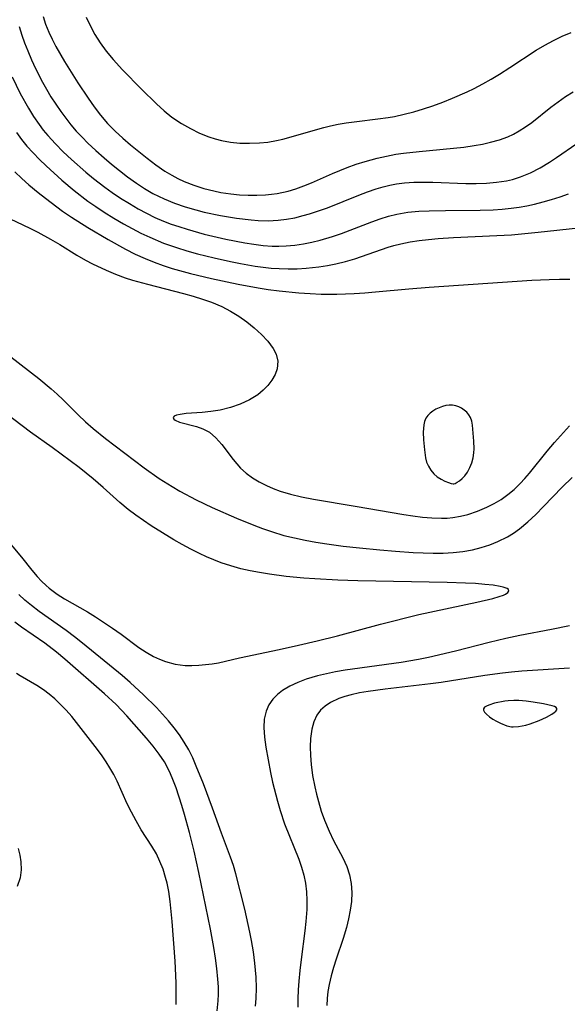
# Model space of a CAD drawing. Header units: inches. Extents: x 1073367 to 1082519, y 1569854 to 1574957.
# Tile 510 of 565: x 1080674 to 1080768, y 1573272 to 1573442. Entities that reach past the tile are written whole.
import ezdxf

# ---------------------------------------------------------------- set-up
doc = ezdxf.new("R2010")
doc.units = ezdxf.units.IN
doc.header["$MEASUREMENT"] = 0
doc.layers.add('CGG_CurvaNivelLidar_v1', color=7, linetype='Continuous', lineweight=30, true_color=0x008008)

msp = doc.modelspace()

# ---------------------------------------------------------------- linework, layer by layer
at = {"layer": 'CGG_CurvaNivelLidar_v1'}
for points in [[(1080677.8988, 1573442.4522, 74.5), (1080678.3391, 1573441.0929, 74.5), (1080678.8795, 1573439.7562, 74.5), (1080679.4724, 1573438.5091, 74.5), (1080680.124, 1573437.2775, 74.5), (1080681.6198, 1573434.6901, 74.5), (1080683.8942, 1573431.0283, 74.5), (1080685.6469, 1573428.3657, 74.5), (1080686.6924, 1573426.8754, 74.5), (1080687.7874, 1573425.4339, 74.5), (1080688.9976, 1573424.0152, 74.5), (1080690.3181, 1573422.677, 74.5), (1080691.6278, 1573421.4872, 74.5), (1080692.9789, 1573420.3392, 74.5), (1080695.8139, 1573418.0348, 74.5), (1080697.3006, 1573416.8965, 74.5), (1080698.8342, 1573415.8374, 74.5), (1080700.0381, 1573415.1126, 74.5), (1080701.0994, 1573414.5461, 74.5), (1080702.1872, 1573414.0338, 74.5), (1080703.8456, 1573413.3814, 74.5), (1080705.5485, 1573412.8433, 74.5), (1080707.2841, 1573412.4083, 74.5), (1080708.4908, 1573412.1677, 74.5), (1080710.2239, 1573411.9086, 74.5), (1080711.7098, 1573411.7651, 74.5), (1080713.1977, 1573411.6899, 74.5), (1080714.6824, 1573411.6831, 74.5), (1080716.1592, 1573411.7488, 74.5), (1080717.1884, 1573411.8432, 74.5), (1080718.2098, 1573411.986, 74.5), (1080720.0658, 1573412.3913, 74.5), (1080721.4229, 1573412.7986, 74.5), (1080722.7626, 1573413.2783, 74.5), (1080724.086, 1573413.8159, 74.5), (1080727.7042, 1573415.4297, 74.5), (1080730.2382, 1573416.4574, 74.5), (1080731.7756, 1573417.0087, 74.5), (1080733.3315, 1573417.5075, 74.5), (1080735.3827, 1573418.0638, 74.5), (1080736.9916, 1573418.4212, 74.5), (1080738.6143, 1573418.7168, 74.5), (1080739.9553, 1573418.9151, 74.5), (1080742.6515, 1573419.2305, 74.5), (1080750.3135, 1573419.9695, 74.5), (1080752.1184, 1573420.2181, 74.5), (1080753.5357, 1573420.4717, 74.5), (1080754.9285, 1573420.7831, 74.5), (1080756.4353, 1573421.2085, 74.5), (1080757.8923, 1573421.7467, 74.5), (1080758.8857, 1573422.2114, 74.5), (1080759.8491, 1573422.742, 74.5), (1080760.9356, 1573423.432, 74.5), (1080761.9907, 1573424.1837, 74.5), (1080765.3116, 1573426.819, 74.5), (1080766.5422, 1573427.7583, 74.5), (1080767.8087, 1573428.6485, 74.5), (1080769.1199, 1573429.4677, 74.5)], [(1080685.3275, 1573442.3302, 75), (1080685.9875, 1573440.8728, 75), (1080686.8085, 1573439.358, 75), (1080687.7366, 1573437.8836, 75), (1080688.7678, 1573436.4613, 75), (1080689.9583, 1573435.0273, 75), (1080691.5538, 1573433.2769, 75), (1080694.8239, 1573429.9268, 75), (1080697.4099, 1573427.38, 75), (1080698.753, 1573426.1858, 75), (1080700.0905, 1573425.1324, 75), (1080701.7325, 1573424.006, 75), (1080703.2569, 1573423.1354, 75), (1080704.8371, 1573422.3829, 75), (1080706.4596, 1573421.7455, 75), (1080707.5279, 1573421.3979, 75), (1080708.6106, 1573421.1107, 75), (1080710.1866, 1573420.8179, 75), (1080711.7828, 1573420.6554, 75), (1080713.4541, 1573420.6119, 75), (1080715.1256, 1573420.6811, 75), (1080716.6111, 1573420.8325, 75), (1080718.0819, 1573421.0775, 75), (1080719.1691, 1573421.3261, 75), (1080726.2172, 1573423.3187, 75), (1080727.3612, 1573423.6063, 75), (1080728.6759, 1573423.8833, 75), (1080730.0793, 1573424.1211, 75), (1080731.8817, 1573424.3669, 75), (1080735.5062, 1573424.7993, 75), (1080737.3147, 1573425.0564, 75), (1080738.38, 1573425.2425, 75), (1080740.0583, 1573425.6057, 75), (1080741.715, 1573426.0398, 75), (1080743.3598, 1573426.5329, 75), (1080744.993, 1573427.0753, 75), (1080746.7007, 1573427.6941, 75), (1080748.3918, 1573428.3617, 75), (1080750.8858, 1573429.4614, 75), (1080752.1112, 1573430.0591, 75), (1080753.5755, 1573430.8295, 75), (1080755.0171, 1573431.6431, 75), (1080756.4378, 1573432.493, 75), (1080758.2496, 1573433.641, 75), (1080762.7867, 1573436.6407, 75), (1080764.2553, 1573437.5249, 75), (1080765.7232, 1573438.3152, 75), (1080767.2277, 1573439.0334, 75), (1080768.7662, 1573439.6788, 75)], [(1080673.8095, 1573440.6969, 74), (1080674.247, 1573439.2535, 74), (1080674.7278, 1573437.8826, 74), (1080675.2582, 1573436.5218, 74), (1080675.906, 1573434.9991, 74), (1080676.6008, 1573433.4916, 74), (1080677.8032, 1573431.1262, 74), (1080678.4731, 1573429.9241, 74), (1080679.2597, 1573428.6095, 74), (1080680.0865, 1573427.3214, 74), (1080680.9517, 1573426.0612, 74), (1080681.7956, 1573424.9132, 74), (1080682.6811, 1573423.7996, 74), (1080683.626, 1573422.7133, 74), (1080684.6129, 1573421.6631, 74), (1080685.6329, 1573420.6427, 74), (1080686.9987, 1573419.3537, 74), (1080688.4029, 1573418.1062, 74), (1080689.691, 1573417.0227, 74), (1080692.4631, 1573414.8233, 74), (1080693.9611, 1573413.735, 74), (1080695.3673, 1573412.817, 74), (1080696.818, 1573411.9769, 74), (1080697.7602, 1573411.4888, 74), (1080698.7204, 1573411.0377, 74), (1080700.5073, 1573410.3135, 74), (1080702.3379, 1573409.6905, 74), (1080704.2178, 1573409.1429, 74), (1080705.6175, 1573408.7841, 74), (1080708.4414, 1573408.1715, 74), (1080711.1681, 1573407.7179, 74), (1080713.7297, 1573407.4148, 74), (1080714.9253, 1573407.3256, 74), (1080716.6457, 1573407.2806, 74), (1080718.3574, 1573407.3588, 74), (1080719.8054, 1573407.5394, 74), (1080721.2445, 1573407.8122, 74), (1080722.6749, 1573408.1599, 74), (1080723.7624, 1573408.4685, 74), (1080725.3132, 1573408.9678, 74), (1080726.8526, 1573409.5192, 74), (1080732.2454, 1573411.6676, 74), (1080733.7435, 1573412.239, 74), (1080735.2498, 1573412.7605, 74), (1080736.4111, 1573413.1111, 74), (1080737.583, 1573413.4062, 74), (1080738.7225, 1573413.6269, 74), (1080740.0823, 1573413.8058, 74), (1080741.7116, 1573413.9171, 74), (1080743.3529, 1573413.9458, 74), (1080745.0027, 1573413.9188, 74), (1080750.6509, 1573413.7171, 74), (1080752.4358, 1573413.7041, 74), (1080754.2076, 1573413.7556, 74), (1080755.9589, 1573413.898, 74), (1080757.6809, 1573414.1644, 74), (1080758.6925, 1573414.3994, 74), (1080760.0825, 1573414.835, 74), (1080761.7896, 1573415.5501, 74), (1080763.4469, 1573416.4123, 74), (1080765.0611, 1573417.3868, 74), (1080766.282, 1573418.1966, 74), (1080769.7472, 1573420.5896, 74)], [(1080672.5912, 1573432.0386, 73.5), (1080673.9911, 1573429.1884, 73.5), (1080675.3938, 1573426.6491, 73.5), (1080676.2776, 1573425.2156, 73.5), (1080677.2251, 1573423.8291, 73.5), (1080677.927, 1573422.9021, 73.5), (1080678.7283, 1573421.9342, 73.5), (1080680.0251, 1573420.5099, 73.5), (1080681.3871, 1573419.1386, 73.5), (1080682.7968, 1573417.8081, 73.5), (1080685.2825, 1573415.6182, 73.5), (1080686.5615, 1573414.564, 73.5), (1080688.5113, 1573413.0634, 73.5), (1080689.7854, 1573412.1566, 73.5), (1080691.2569, 1573411.1716, 73.5), (1080692.756, 1573410.2321, 73.5), (1080694.2828, 1573409.3431, 73.5), (1080695.712, 1573408.5775, 73.5), (1080697.1668, 1573407.8666, 73.5), (1080698.6488, 1573407.2182, 73.5), (1080699.9377, 1573406.7193, 73.5), (1080701.2443, 1573406.2645, 73.5), (1080702.6891, 1573405.808, 73.5), (1080705.6128, 1573404.994, 73.5), (1080709.3288, 1573404.1155, 73.5), (1080712.6248, 1573403.4688, 73.5), (1080714.1923, 1573403.2247, 73.5), (1080715.7599, 1573403.0382, 73.5), (1080717.3266, 1573402.9251, 73.5), (1080718.4647, 1573402.9003, 73.5), (1080719.7592, 1573402.9409, 73.5), (1080721.2316, 1573403.0747, 73.5), (1080722.6973, 1573403.2903, 73.5), (1080724.1545, 1573403.5773, 73.5), (1080725.6012, 1573403.9289, 73.5), (1080727.693, 1573404.5507, 73.5), (1080729.2578, 1573405.0986, 73.5), (1080734.4785, 1573407.1184, 73.5), (1080735.8962, 1573407.6188, 73.5), (1080737.3255, 1573408.0607, 73.5), (1080738.7716, 1573408.4214, 73.5), (1080740.6658, 1573408.7421, 73.5), (1080742.5879, 1573408.9297, 73.5), (1080744.372, 1573409.0183, 73.5), (1080747.1481, 1573409.0694, 73.5), (1080753.1445, 1573409.1035, 73.5), (1080755.3822, 1573409.1776, 73.5), (1080756.9267, 1573409.277, 73.5), (1080758.464, 1573409.4311, 73.5), (1080759.8099, 1573409.6215, 73.5), (1080761.147, 1573409.8621, 73.5), (1080762.4738, 1573410.1499, 73.5), (1080763.9534, 1573410.527, 73.5), (1080765.4177, 1573410.9506, 73.5), (1080766.8807, 1573411.4172, 73.5), (1080768.3228, 1573411.9204, 73.5)], [(1080673.3394, 1573422.4491, 73), (1080674.2118, 1573421.2735, 73), (1080675.133, 1573420.1369, 73), (1080676.1831, 1573418.9578, 73), (1080677.2815, 1573417.8197, 73), (1080678.4171, 1573416.7139, 73), (1080681.1183, 1573414.2719, 73), (1080683.2676, 1573412.4775, 73), (1080685.6161, 1573410.6815, 73), (1080687.0113, 1573409.7072, 73), (1080688.4333, 1573408.772, 73), (1080690.0787, 1573407.7475, 73), (1080691.7502, 1573406.768, 73), (1080693.2411, 1573405.9497, 73), (1080694.7523, 1573405.1734, 73), (1080696.284, 1573404.4436, 73), (1080698.6301, 1573403.4525, 73), (1080700.8725, 1573402.6612, 73), (1080702.6598, 1573402.1121, 73), (1080704.4643, 1573401.6104, 73), (1080707.363, 1573400.8879, 73), (1080710.1731, 1573400.2651, 73), (1080711.9019, 1573399.9196, 73), (1080714.427, 1573399.4826, 73), (1080715.7867, 1573399.2917, 73), (1080717.1476, 1573399.141, 73), (1080718.5098, 1573399.04, 73), (1080720.0608, 1573398.995, 73), (1080721.6108, 1573399.0204, 73), (1080723.1575, 1573399.111, 73), (1080725.3576, 1573399.3461, 73), (1080726.8367, 1573399.5727, 73), (1080728.3038, 1573399.8583, 73), (1080729.9447, 1573400.2579, 73), (1080731.5637, 1573400.7329, 73), (1080737.3014, 1573402.7154, 73), (1080738.2627, 1573403.0012, 73), (1080739.4773, 1573403.3101, 73), (1080741.0522, 1573403.63, 73), (1080742.6465, 1573403.8817, 73), (1080744.2559, 1573404.0785, 73), (1080745.8769, 1573404.2311, 73), (1080748.5312, 1573404.4052, 73), (1080755.9831, 1573404.7282, 73), (1080758.4992, 1573404.8838, 73), (1080763.1166, 1573405.315, 73), (1080770.0242, 1573406.0888, 73)], [(1080673.0446, 1573415.6966, 72.5), (1080674.2363, 1573414.5657, 72.5), (1080675.4681, 1573413.4705, 72.5), (1080677.064, 1573412.1361, 72.5), (1080678.3181, 1573411.1488, 72.5), (1080681.2771, 1573408.9408, 72.5), (1080682.7973, 1573407.8889, 72.5), (1080685.6302, 1573406.0972, 72.5), (1080689.0956, 1573404.0596, 72.5), (1080692.0704, 1573402.4129, 72.5), (1080693.7501, 1573401.5508, 72.5), (1080695.459, 1573400.758, 72.5), (1080697.0084, 1573400.1302, 72.5), (1080698.5852, 1573399.5685, 72.5), (1080700.1278, 1573399.0801, 72.5), (1080703.2571, 1573398.2191, 72.5), (1080706.8843, 1573397.355, 72.5), (1080711.4551, 1573396.3813, 72.5), (1080714.8983, 1573395.7391, 72.5), (1080716.6243, 1573395.4607, 72.5), (1080718.51, 1573395.2033, 72.5), (1080721.9322, 1573394.8703, 72.5), (1080723.8527, 1573394.7436, 72.5), (1080725.7742, 1573394.6645, 72.5), (1080728.4653, 1573394.6533, 72.5), (1080731.4566, 1573394.7698, 72.5), (1080733.2877, 1573394.8815, 72.5), (1080735.1164, 1573395.0208, 72.5), (1080740.8664, 1573395.569, 72.5), (1080744.329, 1573395.8357, 72.5), (1080762.0284, 1573397.0356, 72.5), (1080764.9728, 1573397.1746, 72.5), (1080766.7723, 1573397.2182, 72.5), (1080768.5671, 1573397.2061, 72.5)], [(1080671.0606, 1573408.1961, 72), (1080675.6436, 1573406.0252, 72), (1080676.9772, 1573405.3397, 72), (1080679.1995, 1573404.1059, 72), (1080680.7632, 1573403.1785, 72), (1080683.7225, 1573401.3539, 72), (1080685.2258, 1573400.4804, 72), (1080686.3834, 1573399.8669, 72), (1080688.76, 1573398.7487, 72), (1080690.3823, 1573398.0761, 72), (1080692.0356, 1573397.4747, 72), (1080693.3112, 1573397.0737, 72), (1080695.9047, 1573396.3609, 72), (1080702.086, 1573394.7567, 72), (1080703.718, 1573394.3001, 72), (1080705.3295, 1573393.8031, 72), (1080706.9088, 1573393.247, 72), (1080708.6766, 1573392.5001, 72), (1080710.1825, 1573391.7175, 72), (1080711.6172, 1573390.8404, 72), (1080712.9763, 1573389.8891, 72), (1080714.2486, 1573388.8791, 72), (1080715.5072, 1573387.7318, 72), (1080716.6056, 1573386.5417, 72), (1080717.4926, 1573385.3181, 72), (1080717.9958, 1573384.3327, 72), (1080718.2992, 1573383.1001, 72), (1080718.1877, 1573381.7749, 72), (1080717.8396, 1573380.7918, 72), (1080717.3008, 1573379.8375, 72), (1080716.6126, 1573378.9442, 72), (1080715.7882, 1573378.1083, 72), (1080714.8435, 1573377.3463, 72), (1080713.4029, 1573376.4562, 72), (1080711.8253, 1573375.7196, 72), (1080710.1629, 1573375.1314, 72), (1080708.3816, 1573374.6814, 72), (1080706.7796, 1573374.4249, 72), (1080705.2617, 1573374.2719, 72), (1080702.558, 1573374.0806, 72), (1080701.4899, 1573373.9621, 72), (1080700.8943, 1573373.8367, 72), (1080700.4864, 1573373.6644, 72), (1080700.2899, 1573373.4049, 72), (1080700.4337, 1573373.1135, 72), (1080700.6508, 1573372.9508, 72), (1080701.379, 1573372.6371, 72), (1080704.3341, 1573371.8813, 72), (1080705.4203, 1573371.4902, 72), (1080706.5587, 1573370.8665, 72), (1080707.6645, 1573369.9204, 72), (1080708.6828, 1573368.7633, 72), (1080710.6445, 1573366.1772, 72), (1080711.2508, 1573365.4219, 72), (1080711.9055, 1573364.701, 72), (1080712.8706, 1573363.8312, 72), (1080713.9449, 1573363.0437, 72), (1080715.1084, 1573362.3322, 72), (1080716.3449, 1573361.6934, 72), (1080717.4926, 1573361.1884, 72), (1080718.6825, 1573360.7447, 72), (1080720.4876, 1573360.2077, 72), (1080722.3508, 1573359.774, 72), (1080724.4352, 1573359.3769, 72), (1080731.6021, 1573358.176, 72), (1080739.9898, 1573356.7242, 72), (1080741.5334, 1573356.4846, 72), (1080743.1824, 1573356.276, 72), (1080744.8205, 1573356.1365, 72), (1080746.4434, 1573356.0882, 72), (1080747.4324, 1573356.1162, 72), (1080748.4124, 1573356.1992, 72), (1080749.7288, 1573356.4122, 72), (1080751.025, 1573356.7296, 72), (1080752.6763, 1573357.2775, 72), (1080754.282, 1573357.964, 72), (1080755.5201, 1573358.6056, 72), (1080756.7155, 1573359.3305, 72), (1080757.8599, 1573360.1417, 72), (1080758.953, 1573361.0479, 72), (1080759.9911, 1573362.0318, 72), (1080760.8306, 1573362.9146, 72), (1080761.6391, 1573363.8348, 72), (1080764.6676, 1573367.6082, 72), (1080765.923, 1573369.0985, 72), (1080768.5227, 1573371.9648, 72)], [(1080672.3359, 1573383.8822, 71.5), (1080677.1571, 1573380.1335, 71.5), (1080679.2873, 1573378.3532, 71.5), (1080680.3364, 1573377.4159, 71.5), (1080681.3585, 1573376.4522, 71.5), (1080683.9576, 1573373.8517, 71.5), (1080685.2129, 1573372.6656, 71.5), (1080686.5134, 1573371.5198, 71.5), (1080688.6321, 1573369.8055, 71.5), (1080695.3088, 1573364.7703, 71.5), (1080697.8559, 1573362.9448, 71.5), (1080700.0963, 1573361.5259, 71.5), (1080701.4508, 1573360.747, 71.5), (1080704.2474, 1573359.2715, 71.5), (1080707.0219, 1573357.95, 71.5), (1080711.1997, 1573356.1027, 71.5), (1080714.1754, 1573354.8781, 71.5), (1080715.6759, 1573354.3074, 71.5), (1080717.1884, 1573353.7777, 71.5), (1080719.3387, 1573353.1312, 71.5), (1080721.1629, 1573352.6818, 71.5), (1080723.0064, 1573352.296, 71.5), (1080724.8644, 1573351.9607, 71.5), (1080726.7338, 1573351.6674, 71.5), (1080729.5557, 1573351.2929, 71.5), (1080732.3439, 1573350.9724, 71.5), (1080735.8505, 1573350.6194, 71.5), (1080738.5473, 1573350.3947, 71.5), (1080741.6123, 1573350.1883, 71.5), (1080745.0334, 1573350.0608, 71.5), (1080746.772, 1573350.0769, 71.5), (1080748.4958, 1573350.1727, 71.5), (1080750.1579, 1573350.361, 71.5), (1080751.7928, 1573350.6518, 71.5), (1080753.2966, 1573351.0252, 71.5), (1080754.7634, 1573351.4915, 71.5), (1080756.1861, 1573352.0482, 71.5), (1080757.8394, 1573352.8561, 71.5), (1080758.8899, 1573353.4988, 71.5), (1080759.8903, 1573354.2293, 71.5), (1080761.3185, 1573355.4332, 71.5), (1080762.6998, 1573356.7368, 71.5), (1080764.0492, 1573358.1048, 71.5), (1080767.25, 1573361.4498, 71.5), (1080768.9561, 1573363.0805, 71.5)], [(1080671.1851, 1573352.9352, 71), (1080674.1949, 1573349.3537, 71), (1080675.9715, 1573347.1467, 71), (1080676.8822, 1573346.0715, 71), (1080677.6457, 1573345.2507, 71), (1080678.4529, 1573344.4757, 71), (1080678.9333, 1573344.0609, 71), (1080680.3353, 1573343.0159, 71), (1080681.5964, 1573342.221, 71), (1080685.5375, 1573339.9807, 71), (1080686.9408, 1573339.1091, 71), (1080689.8568, 1573337.172, 71), (1080691.3542, 1573336.1135, 71), (1080694.4031, 1573333.8477, 71), (1080695.6528, 1573333.0308, 71), (1080696.9348, 1573332.3015, 71), (1080697.9401, 1573331.8123, 71), (1080698.9677, 1573331.4044, 71), (1080700.6296, 1573330.9628, 71), (1080702.333, 1573330.7526, 71), (1080703.5162, 1573330.7328, 71), (1080704.7022, 1573330.7907, 71), (1080706.9837, 1573331.0362, 71), (1080708.0726, 1573331.216, 71), (1080711.7062, 1573332.0424, 71), (1080718.5227, 1573333.4616, 71), (1080721.8747, 1573334.2093, 71), (1080725.0756, 1573334.9725, 71), (1080728.5639, 1573335.8492, 71), (1080735.962, 1573337.8414, 71), (1080742.5642, 1573339.5204, 71), (1080752.5586, 1573341.6419, 71), (1080755.282, 1573342.2634, 71), (1080756.4082, 1573342.585, 71), (1080757.1189, 1573342.8435, 71), (1080757.5013, 1573343.0218, 71), (1080757.9002, 1573343.2883, 71), (1080758.0782, 1573343.5569, 71), (1080758.0224, 1573343.7925, 71), (1080757.7754, 1573344.002, 71), (1080757.0958, 1573344.2427, 71), (1080756.575, 1573344.3533, 71), (1080755.3509, 1573344.5406, 71), (1080753.9056, 1573344.6981, 71), (1080752.3018, 1573344.8267, 71), (1080750.5863, 1573344.9245, 71), (1080747.4618, 1573345.0323, 71), (1080732.0721, 1573345.3003, 71), (1080728.6339, 1573345.4076, 71), (1080724.6455, 1573345.6231, 71), (1080722.7751, 1573345.7598, 71), (1080719.7316, 1573346.056, 71), (1080716.8578, 1573346.4482, 71), (1080715.1731, 1573346.7288, 71), (1080713.552, 1573347.0343, 71), (1080711.9487, 1573347.3954, 71), (1080710.2451, 1573347.8723, 71), (1080708.5665, 1573348.4317, 71), (1080707.2956, 1573348.9093, 71), (1080706.0406, 1573349.4283, 71), (1080704.8043, 1573349.9909, 71), (1080703.3132, 1573350.743, 71), (1080701.8471, 1573351.5474, 71), (1080700.3992, 1573352.3879, 71), (1080696.5299, 1573354.7721, 71), (1080695.1714, 1573355.6687, 71), (1080693.8426, 1573356.6001, 71), (1080692.5539, 1573357.5786, 71), (1080691.0872, 1573358.8071, 71), (1080688.2417, 1573361.3626, 71), (1080686.5006, 1573362.8827, 71), (1080684.0999, 1573364.7937, 71), (1080679.4593, 1573368.2265, 71), (1080675.7542, 1573370.884, 71), (1080671.4182, 1573374.1802, 71)], [(1080714.4401, 1573272.0697, 71.5), (1080714.5627, 1573273.4458, 71.5), (1080714.6145, 1573275.2558, 71.5), (1080714.562, 1573277.0676, 71.5), (1080714.4786, 1573278.295, 71.5), (1080714.3609, 1573279.5212, 71.5), (1080714.1077, 1573281.4766, 71.5), (1080713.7852, 1573283.4232, 71.5), (1080713.5065, 1573284.8612, 71.5), (1080712.6053, 1573288.8184, 71.5), (1080711.0753, 1573294.8538, 71.5), (1080710.6676, 1573296.282, 71.5), (1080710.1747, 1573297.7379, 71.5), (1080708.6206, 1573301.8578, 71.5), (1080707.0628, 1573306.1539, 71.5), (1080705.5027, 1573310.3405, 71.5), (1080704.2793, 1573313.4134, 71.5), (1080703.6508, 1573314.8268, 71.5), (1080702.9666, 1573316.2054, 71.5), (1080702.2076, 1573317.5373, 71.5), (1080701.3697, 1573318.7978, 71.5), (1080700.4569, 1573320.0116, 71.5), (1080699.4862, 1573321.1891, 71.5), (1080697.3997, 1573323.4917, 71.5), (1080695.2037, 1573325.7046, 71.5), (1080692.903, 1573327.8261, 71.5), (1080691.5148, 1573329.0138, 71.5), (1080684.6984, 1573334.5851, 71.5), (1080683.3134, 1573335.6763, 71.5), (1080681.9058, 1573336.7316, 71.5), (1080677.2222, 1573340.0215, 71.5), (1080675.8935, 1573341.0392, 71.5), (1080674.793, 1573341.9613, 71.5), (1080673.7334, 1573342.9275, 71.5)], [(1080707.8411, 1573271.3162, 72), (1080708.0275, 1573273.0212, 72), (1080708.0811, 1573274.1366, 72), (1080708.0739, 1573275.4385, 72), (1080708.0041, 1573276.7427, 72), (1080707.8254, 1573278.5584, 72), (1080707.5775, 1573280.3775, 72), (1080707.2841, 1573282.2003, 72), (1080706.713, 1573285.3554, 72), (1080704.7205, 1573295.0905, 72), (1080703.8822, 1573298.8033, 72), (1080703.1063, 1573301.9709, 72), (1080702.2565, 1573305.1086, 72), (1080701.7988, 1573306.661, 72), (1080700.8203, 1573309.6553, 72), (1080700.2628, 1573311.1109, 72), (1080699.8348, 1573312.1008, 72), (1080699.3672, 1573313.0674, 72), (1080698.7753, 1573314.1392, 72), (1080697.8948, 1573315.4898, 72), (1080696.8463, 1573316.8765, 72), (1080695.7267, 1573318.2222, 72), (1080692.3207, 1573322.0614, 72), (1080690.4572, 1573323.9959, 72), (1080688.4616, 1573325.8675, 72), (1080681.6489, 1573331.8305, 72), (1080680.2388, 1573333.0138, 72), (1080678.1819, 1573334.587, 72), (1080674.201, 1573337.3579, 72), (1080673.035, 1573338.2064, 72)], [(1080768.4791, 1573337.5809, 71.5), (1080765.3915, 1573336.9331, 71.5), (1080759.9779, 1573335.903, 71.5), (1080757.5658, 1573335.3831, 71.5), (1080754.6928, 1573334.6825, 71.5), (1080748.8856, 1573333.1981, 71.5), (1080744.2119, 1573332.1354, 71.5), (1080742.4905, 1573331.786, 71.5), (1080739.5017, 1573331.2577, 71.5), (1080729.9131, 1573329.9314, 71.5), (1080728.2277, 1573329.6432, 71.5), (1080726.6596, 1573329.3223, 71.5), (1080725.125, 1573328.9479, 71.5), (1080723.2039, 1573328.3701, 71.5), (1080721.7424, 1573327.8144, 71.5), (1080720.373, 1573327.1652, 71.5), (1080719.123, 1573326.4112, 71.5), (1080718.2351, 1573325.7238, 71.5), (1080717.4666, 1573324.9512, 71.5), (1080716.7676, 1573323.9661, 71.5), (1080716.2701, 1573322.8748, 71.5), (1080715.9596, 1573321.5092, 71.5), (1080715.8795, 1573320.0522, 71.5), (1080715.9872, 1573318.402, 71.5), (1080716.2296, 1573316.6963, 71.5), (1080717.0605, 1573312.2995, 71.5), (1080717.4131, 1573310.6635, 71.5), (1080718.2428, 1573307.3831, 71.5), (1080718.7193, 1573305.7537, 71.5), (1080719.4732, 1573303.5007, 71.5), (1080721.8938, 1573297.4159, 71.5), (1080722.3705, 1573296.0478, 71.5), (1080722.7718, 1573294.6696, 71.5), (1080723.0708, 1573293.2762, 71.5), (1080723.253, 1573291.7877, 71.5), (1080723.3181, 1573290.281, 71.5), (1080723.292, 1573288.76, 71.5), (1080723.1463, 1573286.6631, 71.5), (1080722.9778, 1573285.0887, 71.5), (1080722.3005, 1573280.1156, 71.5), (1080722.0795, 1573278.2487, 71.5), (1080721.9044, 1573276.3746, 71.5), (1080721.8035, 1573274.8827, 71.5), (1080721.7508, 1573273.3875, 71.5), (1080721.756, 1573271.9502, 71.5)], [(1080768.4741, 1573330.2596, 72), (1080760.2826, 1573329.7518, 72), (1080758.4913, 1573329.5976, 72), (1080756.9727, 1573329.4247, 72), (1080753.9389, 1573328.9915, 72), (1080746.4384, 1573327.8253, 72), (1080744.6018, 1573327.5847, 72), (1080736.7759, 1573326.6741, 72), (1080733.8636, 1573326.2673, 72), (1080732.3622, 1573326.0014, 72), (1080730.9119, 1573325.68, 72), (1080729.8442, 1573325.3828, 72), (1080728.8275, 1573325.0298, 72), (1080727.3942, 1573324.3534, 72), (1080726.4689, 1573323.7403, 72), (1080725.6706, 1573323.0216, 72), (1080725.0245, 1573322.1916, 72), (1080724.4777, 1573321.0571, 72), (1080724.132, 1573319.7903, 72), (1080723.9218, 1573318.1882, 72), (1080723.8697, 1573316.733, 72), (1080723.9147, 1573315.2269, 72), (1080724.0429, 1573313.6867, 72), (1080724.2986, 1573311.7829, 72), (1080724.653, 1573309.8698, 72), (1080724.9456, 1573308.5831, 72), (1080725.2792, 1573307.305, 72), (1080725.7687, 1573305.6832, 72), (1080726.3352, 1573304.0953, 72), (1080727.1411, 1573302.2092, 72), (1080727.9045, 1573300.6312, 72), (1080729.4804, 1573297.6123, 72), (1080730.171, 1573296.1188, 72), (1080730.6544, 1573294.6874, 72), (1080730.9505, 1573293.2139, 72), (1080731.0427, 1573291.6656, 72), (1080730.9575, 1573290.0908, 72), (1080730.7578, 1573288.6184, 72), (1080730.4659, 1573287.1373, 72), (1080730.0987, 1573285.6537, 72), (1080729.5298, 1573283.7311, 72), (1080728.3243, 1573280.1745, 72), (1080727.8735, 1573278.7438, 72), (1080727.4709, 1573277.3001, 72), (1080727.1366, 1573275.8421, 72), (1080726.9287, 1573274.64, 72), (1080726.7864, 1573273.4289, 72), (1080726.7113, 1573272.189, 72)], [(1080700.7895, 1573272.3559, 72.5), (1080700.8343, 1573273.5654, 72.5), (1080700.8245, 1573276.0857, 72.5), (1080700.6518, 1573279.8295, 72.5), (1080700.134, 1573286.6796, 72.5), (1080699.7873, 1573290.1336, 72.5), (1080699.5332, 1573291.8236, 72.5), (1080699.2457, 1573293.2421, 72.5), (1080698.9859, 1573294.2655, 72.5), (1080698.5485, 1573295.6673, 72.5), (1080698.0221, 1573297.0161, 72.5), (1080697.3976, 1573298.2994, 72.5), (1080696.5944, 1573299.6395, 72.5), (1080694.8031, 1573302.4585, 72.5), (1080693.9031, 1573304.0121, 72.5), (1080693.1199, 1573305.4625, 72.5), (1080692.3827, 1573306.9453, 72.5), (1080690.6363, 1573310.8006, 72.5), (1080690.0543, 1573311.9693, 72.5), (1080689.4216, 1573313.111, 72.5), (1080688.7684, 1573314.164, 72.5), (1080687.9481, 1573315.3725, 72.5), (1080686.8696, 1573316.8165, 72.5), (1080682.8352, 1573321.9293, 72.5), (1080681.902, 1573323.023, 72.5), (1080680.9232, 1573324.0383, 72.5), (1080679.9044, 1573324.9873, 72.5), (1080678.9615, 1573325.7914, 72.5), (1080678.0004, 1573326.5268, 72.5), (1080676.8539, 1573327.2838, 72.5), (1080673.9442, 1573328.9416, 72.5), (1080673.3075, 1573329.3494, 72.5)], [(1080673.645, 1573299.2444, 72.5), (1080673.916, 1573298.0855, 72.5), (1080674.0866, 1573296.9326, 72.5), (1080674.1277, 1573295.5351, 72.5), (1080673.9445, 1573294.1735, 72.5), (1080673.4492, 1573292.7205, 72.5)]]:
    msp.add_polyline3d(points, dxfattribs=at)
for points in [[(1080748.5, 1573361.9848, 72.5), (1080748.5942, 1573361.9905, 72.5), (1080748.8168, 1573362.0821, 72.5), (1080749.1565, 1573362.2675, 72.5), (1080749.5681, 1573362.543, 72.5), (1080750.015, 1573362.9083, 72.5), (1080750.4598, 1573363.3636, 72.5), (1080750.9504, 1573364.0339, 72.5), (1080751.3632, 1573364.805, 72.5), (1080751.6873, 1573365.6374, 72.5), (1080751.9157, 1573366.4888, 72.5), (1080752.0424, 1573367.3153, 72.5), (1080752.0678, 1573368.006, 72.5), (1080752.017, 1573369.3306, 72.5), (1080751.8224, 1573372.094, 72.5), (1080751.6958, 1573372.7728, 72.5), (1080751.4753, 1573373.3988, 72.5), (1080751.188, 1573373.8808, 72.5), (1080750.8218, 1573374.3121, 72.5), (1080750.3939, 1573374.6915, 72.5), (1080749.9168, 1573375.014, 72.5), (1080749.4321, 1573375.2575, 72.5), (1080748.9208, 1573375.4354, 72.5), (1080748.3899, 1573375.5368, 72.5), (1080747.8008, 1573375.5499, 72.5), (1080747.2063, 1573375.4747, 72.5), (1080746.6171, 1573375.3244, 72.5), (1080746.0462, 1573375.1093, 72.5), (1080745.4994, 1573374.8386, 72.5), (1080744.9865, 1573374.5193, 72.5), (1080744.5202, 1573374.154, 72.5), (1080744.1166, 1573373.7414, 72.5), (1080743.7963, 1573373.2761, 72.5), (1080743.5729, 1573372.7432, 72.5), (1080743.4361, 1573372.162, 72.5), (1080743.3644, 1573371.5448, 72.5), (1080743.3401, 1573370.9018, 72.5), (1080743.3815, 1573369.5672, 72.5), (1080743.5187, 1573367.839, 72.5), (1080743.7107, 1573366.4714, 72.5), (1080743.909, 1573365.7577, 72.5), (1080744.2109, 1573365.0381, 72.5), (1080744.6189, 1573364.3513, 72.5), (1080745.1334, 1573363.7344, 72.5), (1080745.7496, 1573363.2086, 72.5), (1080746.4128, 1573362.7823, 72.5), (1080747.067, 1573362.4507, 72.5), (1080747.657, 1573362.2097, 72.5), (1080748.1283, 1573362.0559, 72.5)], [(1080758.5, 1573320.1553, 72.5), (1080758.8178, 1573320.157, 72.5), (1080759.7242, 1573320.2549, 72.5), (1080760.9794, 1573320.4904, 72.5), (1080761.7579, 1573320.6998, 72.5), (1080763.2925, 1573321.2428, 72.5), (1080764.5663, 1573321.8324, 72.5), (1080765.4778, 1573322.3758, 72.5), (1080765.848, 1573322.6379, 72.5), (1080766.1361, 1573322.888, 72.5), (1080766.3139, 1573323.1205, 72.5), (1080766.3448, 1573323.3289, 72.5), (1080766.2007, 1573323.5079, 72.5), (1080765.9151, 1573323.663, 72.5), (1080765.5272, 1573323.8008, 72.5), (1080764.0049, 1573324.1508, 72.5), (1080762.2405, 1573324.4417, 72.5), (1080761.0203, 1573324.5979, 72.5), (1080759.7909, 1573324.6972, 72.5), (1080758.92, 1573324.71, 72.5), (1080757.9229, 1573324.6467, 72.5), (1080757.3652, 1573324.5758, 72.5), (1080755.6184, 1573324.23, 72.5), (1080754.6048, 1573323.9229, 72.5), (1080754.1892, 1573323.7426, 72.5), (1080753.8707, 1573323.5381, 72.5), (1080753.6893, 1573323.301, 72.5), (1080753.6791, 1573323.0325, 72.5), (1080753.8557, 1573322.7083, 72.5), (1080754.2145, 1573322.3306, 72.5), (1080754.7125, 1573321.9259, 72.5), (1080755.307, 1573321.5205, 72.5), (1080755.9562, 1573321.1399, 72.5), (1080756.6193, 1573320.8073, 72.5), (1080757.7335, 1573320.3641, 72.5)]]:
    msp.add_polyline3d(points, close=True, dxfattribs=at)

doc.saveas('drawing.dxf')
